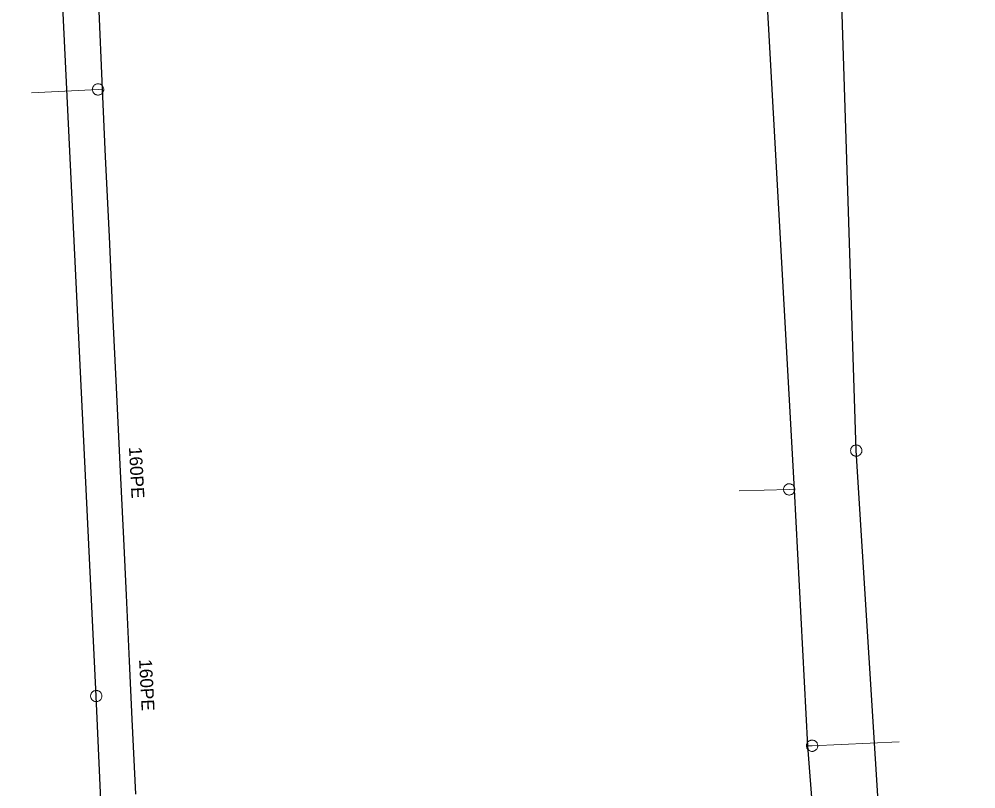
# Model space of a CAD drawing. Extents: x -741806 to -738704, y -1059275 to -1055387.
# Drawn here: x -740173.3 to -740099.1, y -1056298.4 to -1056238.7 of the extents above; entities that cross this region are included whole.
import ezdxf

# ---------------------------------------------------------------- set-up
doc = ezdxf.new("R2010")
doc.units = 0
doc.header["$LTSCALE"] = 0.4
for name, color, linetype, lineweight in [('2', 7, 'Continuous', 25), ('21', 7, 'Continuous', 13), ('3', 7, 'Continuous', 13), ('51', 7, 'Continuous', 13), ('52', 7, 'Continuous', 25)]:
    doc.layers.add(name, color=color, linetype=linetype, lineweight=lineweight)
doc.layers.add('53', color=7, linetype='Continuous')

msp = doc.modelspace()

# ---------------------------------------------------------------- linework, layer by layer
at = {"layer": '2'}
for points in [[(-740156.993, -1056330.193), (-740165.539, -1056330.419), (-740167.3, -1056291.23), (-740170.26, -1056230.22), (-740173.28, -1056163.31), (-740166.94, -1056146.97), (-740157.149, -1056116.429)], [(-740099.07, -1056432.06), (-740101.93, -1056390.31), (-740103.739, -1056351.24), (-740105.85, -1056312.19), (-740108.35, -1056272.19), (-740109.98, -1056221.389), (-740113.109, -1056130.02), (-740120.539, -1056118.28), (-740157.149, -1056116.429)]]:
    msp.add_lwpolyline(points, dxfattribs=at)
at = {"layer": '21'}
for points in [[(-740166.82, -1056244.154), (-740167.158, -1056244.17), (-740172.32, -1056244.422)], [(-740113.137, -1056275.174), (-740113.554, -1056275.199), (-740117.425, -1056275.3)], [(-740112.096, -1056295.097), (-740111.771, -1056295.087), (-740105.028, -1056294.793)]]:
    msp.add_lwpolyline(points, dxfattribs=at)
at = {"layer": '3'}
for points in [[(-740108.376, -1056271.752), (-740108.421, -1056271.758), (-740108.466, -1056271.768), (-740108.51, -1056271.783), (-740108.551, -1056271.801), (-740108.59, -1056271.825), (-740108.628, -1056271.852), (-740108.661, -1056271.883), (-740108.692, -1056271.917), (-740108.717, -1056271.955), (-740108.74, -1056271.994), (-740108.758, -1056272.037), (-740108.773, -1056272.081), (-740108.781, -1056272.125), (-740108.786, -1056272.171), (-740108.785, -1056272.217), (-740108.78, -1056272.263), (-740108.769, -1056272.307), (-740108.756, -1056272.35), (-740108.736, -1056272.392), (-740108.713, -1056272.432), (-740108.685, -1056272.468), (-740108.655, -1056272.501), (-740108.62, -1056272.532), (-740108.583, -1056272.559), (-740108.543, -1056272.581), (-740108.501, -1056272.599), (-740108.458, -1056272.613), (-740108.412, -1056272.622), (-740108.367, -1056272.626), (-740108.321, -1056272.626), (-740108.276, -1056272.621), (-740108.231, -1056272.611), (-740108.187, -1056272.596), (-740108.145, -1056272.577), (-740108.107, -1056272.554), (-740108.069, -1056272.527), (-740108.036, -1056272.496), (-740108.005, -1056272.461), (-740107.98, -1056272.424), (-740107.957, -1056272.384), (-740107.939, -1056272.342), (-740107.924, -1056272.298), (-740107.915, -1056272.254), (-740107.911, -1056272.208), (-740107.912, -1056272.162), (-740107.917, -1056272.116), (-740107.927, -1056272.072), (-740107.941, -1056272.029), (-740107.961, -1056271.987), (-740107.984, -1056271.947), (-740108.012, -1056271.911), (-740108.042, -1056271.877), (-740108.077, -1056271.847), (-740108.114, -1056271.82), (-740108.154, -1056271.798), (-740108.196, -1056271.779), (-740108.239, -1056271.766), (-740108.285, -1056271.757), (-740108.33, -1056271.752), (-740108.375, -1056271.752)], [(-740166.862, -1056291.23), (-740166.865, -1056291.185), (-740166.872, -1056291.14), (-740166.884, -1056291.095), (-740166.9, -1056291.053), (-740166.921, -1056291.012), (-740166.946, -1056290.973), (-740166.975, -1056290.938), (-740167.007, -1056290.905), (-740167.043, -1056290.877), (-740167.081, -1056290.852), (-740167.122, -1056290.831), (-740167.165, -1056290.814), (-740167.209, -1056290.803), (-740167.254, -1056290.795), (-740167.3, -1056290.793), (-740167.346, -1056290.795), (-740167.391, -1056290.803), (-740167.435, -1056290.814), (-740167.478, -1056290.831), (-740167.519, -1056290.852), (-740167.557, -1056290.877), (-740167.592, -1056290.905), (-740167.625, -1056290.938), (-740167.654, -1056290.973), (-740167.679, -1056291.012), (-740167.699, -1056291.053), (-740167.716, -1056291.095), (-740167.728, -1056291.14), (-740167.735, -1056291.185), (-740167.737, -1056291.231), (-740167.735, -1056291.276), (-740167.728, -1056291.321), (-740167.716, -1056291.366), (-740167.699, -1056291.409), (-740167.679, -1056291.449), (-740167.654, -1056291.488), (-740167.625, -1056291.523), (-740167.592, -1056291.556), (-740167.557, -1056291.584), (-740167.519, -1056291.609), (-740167.478, -1056291.63), (-740167.435, -1056291.647), (-740167.391, -1056291.659), (-740167.346, -1056291.666), (-740167.3, -1056291.668), (-740167.254, -1056291.666), (-740167.209, -1056291.659), (-740167.165, -1056291.647), (-740167.122, -1056291.63), (-740167.081, -1056291.609), (-740167.043, -1056291.584), (-740167.007, -1056291.556), (-740166.975, -1056291.523), (-740166.946, -1056291.488), (-740166.921, -1056291.449), (-740166.9, -1056291.408), (-740166.884, -1056291.366), (-740166.872, -1056291.321), (-740166.865, -1056291.276), (-740166.862, -1056291.231)]]:
    msp.add_lwpolyline(points, dxfattribs=at)
at = {"layer": '51'}
for points in [[(-740166.721, -1056244.17), (-740166.723, -1056244.125), (-740166.73, -1056244.08), (-740166.742, -1056244.035), (-740166.758, -1056243.993), (-740166.779, -1056243.952), (-740166.804, -1056243.913), (-740166.833, -1056243.878), (-740166.865, -1056243.845), (-740166.901, -1056243.817), (-740166.939, -1056243.792), (-740166.98, -1056243.771), (-740167.023, -1056243.754), (-740167.067, -1056243.742), (-740167.112, -1056243.735), (-740167.158, -1056243.733), (-740167.204, -1056243.735), (-740167.249, -1056243.742), (-740167.293, -1056243.754), (-740167.336, -1056243.771), (-740167.377, -1056243.792), (-740167.415, -1056243.817), (-740167.451, -1056243.845), (-740167.483, -1056243.878), (-740167.512, -1056243.913), (-740167.537, -1056243.952), (-740167.558, -1056243.993), (-740167.574, -1056244.035), (-740167.586, -1056244.08), (-740167.593, -1056244.125), (-740167.596, -1056244.171), (-740167.593, -1056244.216), (-740167.586, -1056244.261), (-740167.574, -1056244.306), (-740167.558, -1056244.348), (-740167.537, -1056244.389), (-740167.512, -1056244.428), (-740167.483, -1056244.463), (-740167.451, -1056244.496), (-740167.415, -1056244.524), (-740167.377, -1056244.549), (-740167.336, -1056244.57), (-740167.293, -1056244.587), (-740167.249, -1056244.598), (-740167.204, -1056244.606), (-740167.158, -1056244.608), (-740167.112, -1056244.606), (-740167.067, -1056244.598), (-740167.023, -1056244.587), (-740166.98, -1056244.57), (-740166.939, -1056244.549), (-740166.901, -1056244.524), (-740166.865, -1056244.496), (-740166.833, -1056244.463), (-740166.804, -1056244.428), (-740166.779, -1056244.389), (-740166.758, -1056244.348), (-740166.742, -1056244.306), (-740166.73, -1056244.261), (-740166.723, -1056244.216), (-740166.721, -1056244.171)], [(-740113.99, -1056275.224), (-740113.985, -1056275.269), (-740113.975, -1056275.313), (-740113.961, -1056275.358), (-740113.942, -1056275.399), (-740113.919, -1056275.438), (-740113.892, -1056275.476), (-740113.861, -1056275.509), (-740113.827, -1056275.54), (-740113.789, -1056275.566), (-740113.75, -1056275.588), (-740113.707, -1056275.607), (-740113.663, -1056275.621), (-740113.619, -1056275.631), (-740113.574, -1056275.635), (-740113.527, -1056275.634), (-740113.482, -1056275.629), (-740113.437, -1056275.62), (-740113.394, -1056275.605), (-740113.352, -1056275.586), (-740113.312, -1056275.562), (-740113.276, -1056275.535), (-740113.242, -1056275.505), (-740113.212, -1056275.47), (-740113.185, -1056275.433), (-740113.162, -1056275.393), (-740113.144, -1056275.351), (-740113.13, -1056275.308), (-740113.121, -1056275.262), (-740113.117, -1056275.217), (-740113.116, -1056275.171), (-740113.122, -1056275.126), (-740113.132, -1056275.082), (-740113.146, -1056275.037), (-740113.165, -1056274.996), (-740113.188, -1056274.957), (-740113.216, -1056274.919), (-740113.247, -1056274.886), (-740113.28, -1056274.855), (-740113.318, -1056274.829), (-740113.358, -1056274.807), (-740113.4, -1056274.788), (-740113.444, -1056274.774), (-740113.488, -1056274.765), (-740113.534, -1056274.76), (-740113.58, -1056274.761), (-740113.625, -1056274.766), (-740113.67, -1056274.776), (-740113.713, -1056274.79), (-740113.755, -1056274.809), (-740113.795, -1056274.833), (-740113.831, -1056274.86), (-740113.865, -1056274.89), (-740113.895, -1056274.925), (-740113.922, -1056274.962), (-740113.945, -1056275.002), (-740113.963, -1056275.044), (-740113.977, -1056275.087), (-740113.986, -1056275.133), (-740113.99, -1056275.178), (-740113.99, -1056275.223)], [(-740111.333, -1056295.087), (-740111.335, -1056295.042), (-740111.343, -1056294.997), (-740111.355, -1056294.952), (-740111.37, -1056294.91), (-740111.392, -1056294.869), (-740111.416, -1056294.83), (-740111.446, -1056294.795), (-740111.478, -1056294.762), (-740111.514, -1056294.734), (-740111.551, -1056294.709), (-740111.593, -1056294.688), (-740111.636, -1056294.671), (-740111.679, -1056294.659), (-740111.725, -1056294.652), (-740111.771, -1056294.65), (-740111.816, -1056294.652), (-740111.862, -1056294.659), (-740111.906, -1056294.671), (-740111.948, -1056294.688), (-740111.99, -1056294.709), (-740112.027, -1056294.734), (-740112.063, -1056294.762), (-740112.095, -1056294.795), (-740112.125, -1056294.83), (-740112.149, -1056294.869), (-740112.171, -1056294.91), (-740112.186, -1056294.952), (-740112.198, -1056294.997), (-740112.206, -1056295.042), (-740112.208, -1056295.088), (-740112.206, -1056295.133), (-740112.198, -1056295.178), (-740112.186, -1056295.223), (-740112.171, -1056295.265), (-740112.149, -1056295.306), (-740112.125, -1056295.345), (-740112.095, -1056295.38), (-740112.063, -1056295.413), (-740112.027, -1056295.441), (-740111.99, -1056295.466), (-740111.948, -1056295.487), (-740111.906, -1056295.504), (-740111.862, -1056295.515), (-740111.816, -1056295.523), (-740111.771, -1056295.525), (-740111.725, -1056295.523), (-740111.679, -1056295.515), (-740111.636, -1056295.504), (-740111.593, -1056295.487), (-740111.551, -1056295.466), (-740111.514, -1056295.441), (-740111.478, -1056295.413), (-740111.446, -1056295.38), (-740111.416, -1056295.345), (-740111.392, -1056295.306), (-740111.37, -1056295.265), (-740111.355, -1056295.223), (-740111.343, -1056295.178), (-740111.335, -1056295.133), (-740111.333, -1056295.088)]]:
    msp.add_lwpolyline(points, dxfattribs=at)
at = {"layer": '52'}
for points in [[(-740110.024, -1056327.811), (-740110.824, -1056311.49), (-740112.096, -1056295.097), (-740113.134, -1056275.229), (-740115.581, -1056231.605), (-740116.234, -1056209.774), (-740117.182, -1056184.311), (-740117.756, -1056170.081), (-740117.754, -1056158.344), (-740117.48, -1056148)], [(-740164.222, -1056298.851), (-740164.501, -1056293.023), (-740164.717, -1056288.521), (-740164.962, -1056283.403), (-740165.171, -1056279.026), (-740165.447, -1056273.257), (-740165.729, -1056267.296), (-740166.001, -1056261.529), (-740166.282, -1056255.566), (-740166.572, -1056249.408), (-740166.82, -1056244.154), (-740167.11, -1056237.469)]]:
    msp.add_lwpolyline(points, dxfattribs=at)

# ---------------------------------------------------------------- texts
at = {"layer": '53'}
for p in [(-740164.764, -1056271.924), (-740163.981, -1056288.399)]:
    msp.add_text('160PE ', height=1, rotation=273, dxfattribs=at).set_placement(p)

doc.saveas('drawing.dxf')
